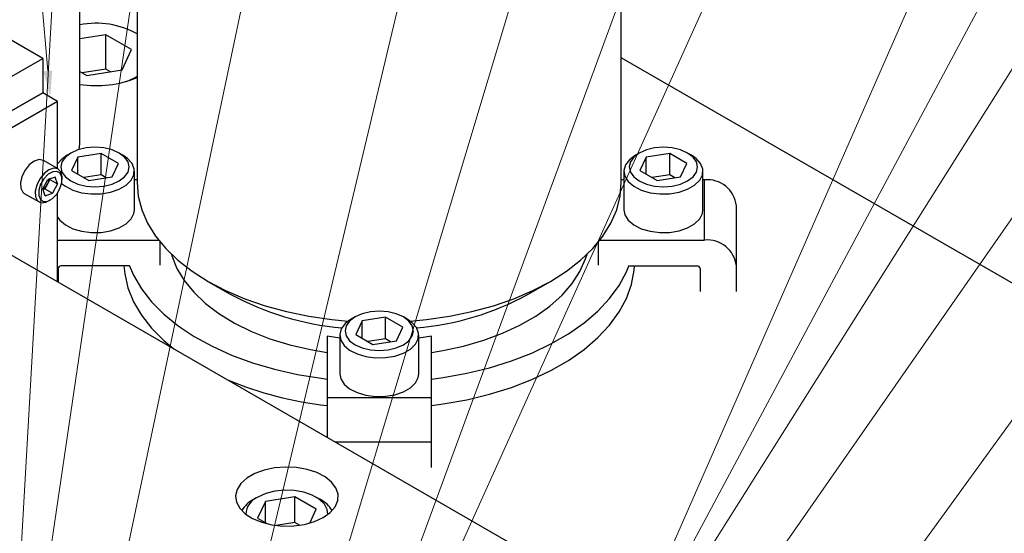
# Model space of a CAD drawing. Header units: inches. Extents: x 1802 to 2468, y -208 to -72.
# Tile 392 of 595: x 2126.56 to 2132.41, y -106.02 to -102.97. Entities that reach past the tile are written whole.
import ezdxf

# ---------------------------------------------------------------- set-up
doc = ezdxf.new("R2010")
doc.units = ezdxf.units.IN
doc.header["$LTSCALE"] = 0.5
doc.header["$MEASUREMENT"] = 0
for name, color, linetype in [('DIE-M-S', 8, 'Continuous'), ('DIE-M-S3', 8, 'Continuous'), ('DSS-M-S', 53, 'Continuous'), ('SID-M-S', 105, 'Continuous'), ('SVD-M-S', 8, 'Continuous')]:
    doc.layers.add(name, color=color, linetype=linetype)

msp = doc.modelspace()

# ---------------------------------------------------------------- linework, layer by layer
at = {"layer": 'DIE-M-S', "linetype": 'Continuous', "lineweight": 25}
for p, q in [((2135.19939, -109.3874), (2124.94634, -103.46844)), ((2128.13775, -105.62969), (2128.07251, -105.63482)), ((2128.20338, -105.63277), (2128.13775, -105.62969)), ((2128.26633, -105.64393), (2128.20338, -105.63277)), ((2127.95523, -105.6684), (2127.90867, -105.69528)), ((2128.01071, -105.64793), (2127.95523, -105.6684)), ((2128.07251, -105.63482), (2128.01071, -105.64793)), ((2128.32364, -105.66264), (2128.26633, -105.64393)), ((2128.37266, -105.68802), (2128.32364, -105.66264)), ((2128.41107, -105.71889), (2128.37266, -105.68802)), ((2127.87321, -105.72731), (2127.8505, -105.76299)), ((2127.90867, -105.69528), (2127.87321, -105.72731)), ((2128.43709, -105.75381), (2128.41107, -105.71889)), ((2127.8505, -105.76299), (2127.84161, -105.80065)), ((2127.84161, -105.80065), (2127.84696, -105.83853)), ((2128.4495, -105.79114), (2128.43709, -105.75381)), ((2128.44771, -105.82914), (2128.4495, -105.79114)), ((2127.84696, -105.83853), (2127.86628, -105.87487)), ((2128.40257, -105.90008), (2128.43182, -105.86603)), ((2128.43182, -105.86603), (2128.44771, -105.82914)), ((2127.86628, -105.87487), (2127.89869, -105.90796)), ((2127.89869, -105.90796), (2127.94266, -105.93625)), ((2128.36131, -105.92971), (2128.40257, -105.90008)), ((2127.94266, -105.93625), (2127.99614, -105.95843)), ((2127.99614, -105.95843), (2128.05662, -105.97345)), ((2128.05662, -105.97345), (2128.12129, -105.98061)), ((2128.12129, -105.98061), (2128.18711, -105.97958)), ((2128.18711, -105.97958), (2128.25101, -105.97041)), ((2128.25101, -105.97041), (2128.30999, -105.95352)), ((2128.30999, -105.95352), (2128.36131, -105.92971))]:
    msp.add_line(p, q, dxfattribs=at)
at = {"layer": 'DIE-M-S3', "linetype": 'Continuous', "lineweight": 25}
for p, q in [((2126.91736, -103.69322), (2126.91736, -102.08463)), ((2126.91693, -103.70908), (2126.91736, -103.69322)), ((2126.91326, -103.74203), (2126.91693, -103.70908))]:
    msp.add_line(p, q, dxfattribs=at)
at = {"layer": 'DSS-M-S', "linetype": 'Continuous', "lineweight": 25}
for p, q in [((2127.25651, -101.97428), (2127.25651, -103.93929)), ((2130.13151, -103.93929), (2130.13151, -101.97428)), ((2134.46732, -105.69942), (2130.13151, -103.19641)), ((2126.86288, -103.76329), (2126.8306, -103.78757)), ((2126.86285, -103.7633), (2126.84075, -103.77606)), ((2126.90495, -103.74465), (2126.86288, -103.76329)), ((2126.95394, -103.73294), (2126.90495, -103.74465)), ((2127.00651, -103.72894), (2126.95394, -103.73294)), ((2127.05908, -103.73294), (2127.00651, -103.72894)), ((2127.10807, -103.74465), (2127.05908, -103.73294)), ((2127.15014, -103.76329), (2127.10807, -103.74465)), ((2127.18242, -103.78757), (2127.15014, -103.76329)), ((2127.17226, -103.77606), (2127.15016, -103.7633)), ((2130.23788, -103.76329), (2130.2056, -103.78757)), ((2130.23785, -103.7633), (2130.21575, -103.77606)), ((2130.27995, -103.74465), (2130.23788, -103.76329)), ((2130.32894, -103.73294), (2130.27995, -103.74465)), ((2130.38151, -103.72894), (2130.32894, -103.73294)), ((2130.43408, -103.73294), (2130.38151, -103.72894)), ((2130.48307, -103.74465), (2130.43408, -103.73294)), ((2130.52514, -103.76329), (2130.48307, -103.74465)), ((2130.55742, -103.78757), (2130.52514, -103.76329)), ((2130.54726, -103.77606), (2130.52516, -103.7633)), ((2126.80477, -103.80285), (2126.78482, -103.82781)), ((2126.8103, -103.81585), (2126.80338, -103.8462)), ((2126.84078, -103.77605), (2126.80477, -103.80285)), ((2126.8306, -103.78757), (2126.8103, -103.81585)), ((2126.90445, -103.78728), (2126.86709, -103.86777)), ((2127.04387, -103.76572), (2126.90445, -103.78728)), ((2126.90445, -103.88934), (2126.90445, -103.78728)), ((2127.14593, -103.82464), (2127.04387, -103.76572)), ((2127.04387, -103.8933), (2127.04387, -103.76572)), ((2127.20036, -103.79567), (2127.17226, -103.77606)), ((2127.20271, -103.81585), (2127.18242, -103.78757)), ((2127.22703, -103.82589), (2127.20036, -103.79567)), ((2127.20963, -103.8462), (2127.20271, -103.81585)), ((2130.17977, -103.80285), (2130.15644, -103.83397)), ((2130.1853, -103.81585), (2130.17838, -103.8462)), ((2130.21578, -103.77605), (2130.17977, -103.80285)), ((2130.2056, -103.78757), (2130.1853, -103.81585)), ((2130.27945, -103.78728), (2130.24209, -103.86777)), ((2130.41887, -103.76572), (2130.27945, -103.78728)), ((2130.27945, -103.88934), (2130.27945, -103.78728)), ((2130.52093, -103.82464), (2130.41887, -103.76572)), ((2130.41887, -103.8933), (2130.41887, -103.76572)), ((2130.57536, -103.79567), (2130.54726, -103.77606)), ((2130.57771, -103.81585), (2130.55742, -103.78757)), ((2130.60203, -103.82589), (2130.57536, -103.79567)), ((2130.58463, -103.8462), (2130.57771, -103.81585)), ((2126.80338, -103.8462), (2126.8103, -103.87655)), ((2126.8103, -103.87655), (2126.8306, -103.90483)), ((2126.86709, -103.86777), (2126.96915, -103.92669)), ((2127.10857, -103.90512), (2127.14593, -103.82464)), ((2127.18242, -103.90483), (2127.20271, -103.87655)), ((2127.20271, -103.87655), (2127.20963, -103.8462)), ((2127.23984, -103.85899), (2127.22703, -103.82589)), ((2127.238, -103.89289), (2127.23984, -103.85899)), ((2127.24088, -104.10137), (2127.24088, -103.87172)), ((2130.14713, -103.87172), (2130.14713, -104.10137)), ((2130.15644, -103.83397), (2130.14725, -103.86747)), ((2130.14725, -103.86747), (2130.15278, -103.90124)), ((2130.17838, -103.8462), (2130.1853, -103.87655)), ((2130.1853, -103.87655), (2130.2056, -103.90483)), ((2130.24209, -103.86777), (2130.34415, -103.92669)), ((2130.48357, -103.90512), (2130.52093, -103.82464)), ((2130.55742, -103.90483), (2130.57771, -103.87655)), ((2130.57771, -103.87655), (2130.58463, -103.8462)), ((2130.61484, -103.85899), (2130.60203, -103.82589)), ((2130.613, -103.89289), (2130.61484, -103.85899)), ((2130.61588, -104.10137), (2130.61588, -103.87172)), ((2126.8306, -103.90483), (2126.86288, -103.92912)), ((2126.86288, -103.92912), (2126.90495, -103.94776)), ((2127.04387, -103.8933), (2126.93933, -103.90947)), ((2126.96915, -103.92669), (2127.10857, -103.90512)), ((2127.07369, -103.91052), (2127.04387, -103.8933)), ((2127.10807, -103.94776), (2127.15014, -103.92912)), ((2127.15014, -103.92912), (2127.18242, -103.90483)), ((2127.1917, -103.95465), (2127.22161, -103.92546)), ((2127.22161, -103.92546), (2127.238, -103.89289)), ((2127.25651, -103.92241), (2127.24088, -103.92241)), ((2130.14713, -103.92241), (2130.13151, -103.92241)), ((2130.15278, -103.90124), (2130.17268, -103.93315)), ((2130.17268, -103.93315), (2130.2057, -103.9612)), ((2130.2056, -103.90483), (2130.23788, -103.92912)), ((2130.23788, -103.92912), (2130.27995, -103.94776)), ((2130.41887, -103.8933), (2130.31433, -103.90947)), ((2130.34415, -103.92669), (2130.48357, -103.90512)), ((2130.44869, -103.91052), (2130.41887, -103.8933)), ((2130.48307, -103.94776), (2130.52514, -103.92912)), ((2130.52514, -103.92912), (2130.55742, -103.90483)), ((2130.5667, -103.95465), (2130.59661, -103.92546)), ((2130.59661, -103.92546), (2130.613, -103.89289)), ((2130.62551, -103.92241), (2130.61588, -103.92241)), ((2130.62551, -104.28033), (2130.62551, -103.92241)), ((2126.80848, -103.94409), (2126.8307, -103.9612)), ((2126.8307, -103.9612), (2126.87477, -103.98363)), ((2126.87477, -103.98363), (2126.92712, -103.99902)), ((2126.90495, -103.94776), (2126.95394, -103.95947)), ((2126.95394, -103.95947), (2127.00651, -103.96347)), ((2127.00651, -103.96347), (2127.05908, -103.95947)), ((2127.04317, -104.00536), (2127.09959, -103.99589)), ((2127.05908, -103.95947), (2127.10807, -103.94776)), ((2127.09959, -103.99589), (2127.15016, -103.97863)), ((2127.15016, -103.97863), (2127.1917, -103.95465)), ((2127.25651, -103.93929), (2127.26343, -104.02063)), ((2130.12459, -104.02063), (2130.13151, -103.93929)), ((2130.2057, -103.9612), (2130.24977, -103.98363)), ((2130.24977, -103.98363), (2130.30212, -103.99902)), ((2130.27995, -103.94776), (2130.32894, -103.95947)), ((2130.32894, -103.95947), (2130.38151, -103.96347)), ((2130.38151, -103.96347), (2130.43408, -103.95947)), ((2130.41817, -104.00536), (2130.47459, -103.99589)), ((2130.43408, -103.95947), (2130.48307, -103.94776)), ((2130.47459, -103.99589), (2130.52516, -103.97863)), ((2130.52516, -103.97863), (2130.5667, -103.95465)), ((2126.92712, -103.99902), (2126.98445, -104.00642)), ((2126.98445, -104.00642), (2127.04317, -104.00536)), ((2127.26343, -104.02063), (2127.28413, -104.10119)), ((2130.10389, -104.10119), (2130.12459, -104.02063)), ((2130.30212, -103.99902), (2130.35945, -104.00642)), ((2130.35945, -104.00642), (2130.41817, -104.00536)), ((2127.238, -104.12254), (2127.24088, -104.10137)), ((2127.28413, -104.10119), (2127.31841, -104.18018)), ((2130.06961, -104.18018), (2130.10389, -104.10119)), ((2130.14713, -104.10137), (2130.15278, -104.13089)), ((2130.613, -104.12254), (2130.61588, -104.10137)), ((2130.81451, -104.43466), (2130.81451, -104.07674)), ((2126.78482, -104.14528), (2126.79768, -104.1628)), ((2126.79768, -104.1628), (2126.8307, -104.19085)), ((2127.1917, -104.1843), (2127.22161, -104.15511)), ((2127.22161, -104.15511), (2127.238, -104.12254)), ((2130.15278, -104.13089), (2130.17268, -104.1628)), ((2130.17268, -104.1628), (2130.2057, -104.19085)), ((2130.5667, -104.1843), (2130.59661, -104.15511)), ((2130.59661, -104.15511), (2130.613, -104.12254)), ((2126.8307, -104.19085), (2126.87477, -104.21328)), ((2126.87477, -104.21328), (2126.92712, -104.22868)), ((2126.92712, -104.22868), (2126.98445, -104.23607)), ((2127.04317, -104.23501), (2127.09959, -104.22555)), ((2127.09959, -104.22555), (2127.15016, -104.20828)), ((2127.15016, -104.20828), (2127.1917, -104.1843)), ((2127.31841, -104.18018), (2127.36593, -104.25686)), ((2130.02209, -104.25686), (2130.06961, -104.18018)), ((2130.2057, -104.19085), (2130.24977, -104.21328)), ((2130.24977, -104.21328), (2130.30212, -104.22868)), ((2130.30212, -104.22868), (2130.35945, -104.23607)), ((2130.41817, -104.23501), (2130.47459, -104.22555)), ((2130.47459, -104.22555), (2130.52516, -104.20828)), ((2130.52516, -104.20828), (2130.5667, -104.1843)), ((2126.78482, -104.28033), (2127.38351, -104.28033)), ((2126.98445, -104.23607), (2127.04317, -104.23501)), ((2127.36593, -104.25686), (2127.42625, -104.33048)), ((2129.96177, -104.33048), (2130.02209, -104.25686)), ((2130.0045, -104.28033), (2130.62551, -104.28033)), ((2130.35945, -104.23607), (2130.41817, -104.23501)), ((2127.39322, -104.42894), (2127.39322, -104.2925)), ((2127.42625, -104.33048), (2127.49877, -104.40033)), ((2129.88925, -104.40033), (2129.96177, -104.33048)), ((2129.9948, -104.2925), (2129.9948, -104.42894)), ((2127.45996, -104.36489), (2127.46268, -104.37424)), ((2127.46268, -104.37424), (2127.49253, -104.44909)), ((2127.49877, -104.40033), (2127.58281, -104.46574)), ((2129.80521, -104.46574), (2129.88925, -104.40033)), ((2129.88588, -104.46748), (2129.91917, -104.39312)), ((2129.91917, -104.39312), (2129.92806, -104.36489)), ((2126.78851, -104.44895), (2126.78851, -104.5319)), ((2127.20953, -104.43466), (2126.80601, -104.43466)), ((2127.17823, -104.43466), (2127.18293, -104.48153)), ((2127.20953, -104.42894), (2127.23569, -104.49016)), ((2127.49253, -104.44909), (2127.536, -104.52169)), ((2130.16195, -104.46975), (2130.17849, -104.42894)), ((2130.17849, -104.43466), (2130.58201, -104.43466)), ((2130.19184, -104.54453), (2130.20774, -104.46043)), ((2130.20774, -104.46043), (2130.20978, -104.43466)), ((2130.59951, -104.44895), (2130.59951, -104.58653)), ((2130.81451, -104.58653), (2130.81451, -104.43466)), ((2127.18293, -104.48153), (2127.20235, -104.56538)), ((2127.23569, -104.49016), (2127.28266, -104.57029)), ((2127.536, -104.52169), (2127.59259, -104.59121)), ((2127.58281, -104.46574), (2127.67754, -104.52608)), ((2129.71047, -104.52608), (2129.80521, -104.46574)), ((2129.83908, -104.53939), (2129.88588, -104.46748)), ((2130.11835, -104.55051), (2130.16195, -104.46975)), ((2127.20235, -104.56538), (2127.23569, -104.64775)), ((2127.28266, -104.57029), (2127.3428, -104.64743)), ((2127.67738, -104.52599), (2127.80998, -104.60256)), ((2127.67754, -104.52608), (2127.78207, -104.58077)), ((2127.78207, -104.58077), (2127.89538, -104.62929)), ((2129.49264, -104.62929), (2129.60595, -104.58077)), ((2129.57804, -104.60256), (2129.71064, -104.52599)), ((2129.60595, -104.58077), (2129.71047, -104.52608)), ((2129.7793, -104.60801), (2129.83908, -104.53939)), ((2130.06146, -104.62847), (2130.11835, -104.55051)), ((2130.16195, -104.62734), (2130.19184, -104.54453)), ((2127.59259, -104.59121), (2127.66166, -104.65686)), ((2127.89538, -104.62929), (2128.01638, -104.67115)), ((2129.37164, -104.67115), (2129.49264, -104.62929)), ((2129.70723, -104.67258), (2129.7793, -104.60801)), ((2129.9918, -104.70289), (2130.06146, -104.62847)), ((2130.11835, -104.7081), (2130.16195, -104.62734)), ((2127.23569, -104.64775), (2127.28266, -104.72788)), ((2127.3428, -104.64743), (2127.41555, -104.72086)), ((2127.66166, -104.65686), (2127.74242, -104.7179)), ((2128.01638, -104.67115), (2128.1439, -104.70597)), ((2129.24412, -104.70597), (2129.37164, -104.67115)), ((2129.62368, -104.73236), (2129.70723, -104.67258)), ((2127.28266, -104.72788), (2127.3428, -104.80502)), ((2127.41555, -104.72086), (2127.50024, -104.78989)), ((2127.74242, -104.7179), (2127.83397, -104.77364)), ((2128.1439, -104.70597), (2128.27672, -104.73341)), ((2128.27672, -104.73341), (2128.41357, -104.7532)), ((2128.41357, -104.7532), (2128.50973, -104.76229)), ((2128.52828, -104.75022), (2128.49227, -104.77702)), ((2128.55038, -104.73746), (2128.5181, -104.76175)), ((2128.55035, -104.73747), (2128.52825, -104.75024)), ((2128.59245, -104.71883), (2128.55038, -104.73746)), ((2128.73137, -104.73989), (2128.59195, -104.76146)), ((2128.64144, -104.70711), (2128.59245, -104.71883)), ((2128.69401, -104.70312), (2128.64144, -104.70711)), ((2128.74658, -104.70711), (2128.69401, -104.70312)), ((2128.83343, -104.79881), (2128.73137, -104.73989)), ((2128.73137, -104.86748), (2128.73137, -104.73989)), ((2128.79557, -104.71883), (2128.74658, -104.70711)), ((2128.83764, -104.73746), (2128.79557, -104.71883)), ((2128.86992, -104.76175), (2128.83764, -104.73746)), ((2128.85976, -104.75024), (2128.83766, -104.73747)), ((2128.88786, -104.76984), (2128.85976, -104.75024)), ((2128.87829, -104.76229), (2128.97445, -104.7532)), ((2128.97445, -104.7532), (2129.11129, -104.73341)), ((2129.11129, -104.73341), (2129.24412, -104.70597)), ((2129.5296, -104.78667), (2129.62368, -104.73236)), ((2129.91002, -104.77308), (2129.9918, -104.70289)), ((2130.06146, -104.78606), (2130.11835, -104.7081)), ((2127.3428, -104.80502), (2127.41555, -104.87845)), ((2127.50024, -104.78989), (2127.59608, -104.85389)), ((2127.83397, -104.77364), (2127.93526, -104.82345)), ((2128.46894, -104.80815), (2128.45975, -104.84164)), ((2128.49227, -104.77702), (2128.46894, -104.80815)), ((2128.4978, -104.79003), (2128.49088, -104.82038)), ((2128.5181, -104.76175), (2128.4978, -104.79003)), ((2128.59195, -104.76146), (2128.55459, -104.84194)), ((2128.59195, -104.86351), (2128.59195, -104.76146)), ((2128.79607, -104.8793), (2128.83343, -104.79881)), ((2128.89021, -104.79003), (2128.86992, -104.76175)), ((2128.91453, -104.80006), (2128.88786, -104.76984)), ((2128.89713, -104.82038), (2128.89021, -104.79003)), ((2128.92734, -104.83316), (2128.91453, -104.80006)), ((2129.42604, -104.8349), (2129.5296, -104.78667)), ((2129.81689, -104.83839), (2129.91002, -104.77308)), ((2129.9918, -104.86048), (2130.06146, -104.78606)), ((2127.59608, -104.85389), (2127.70217, -104.91224)), ((2127.93526, -104.82345), (2128.04515, -104.86676)), ((2128.04515, -104.86676), (2128.16239, -104.90308)), ((2128.45963, -104.86426), (2128.38401, -104.8523)), ((2128.38401, -104.8523), (2128.38401, -105.2164)), ((2128.45963, -104.84589), (2128.45963, -105.07555)), ((2128.45975, -104.84164), (2128.46528, -104.87541)), ((2128.49088, -104.82038), (2128.4978, -104.85073)), ((2128.4978, -104.85073), (2128.5181, -104.87901)), ((2128.55459, -104.84194), (2128.65665, -104.90086)), ((2128.73137, -104.86748), (2128.62683, -104.88365)), ((2128.76119, -104.88469), (2128.73137, -104.86748)), ((2128.86992, -104.87901), (2128.89021, -104.85073)), ((2128.89021, -104.85073), (2128.89713, -104.82038)), ((2128.90911, -104.89963), (2128.9255, -104.86706)), ((2128.9255, -104.86706), (2128.92734, -104.83316)), ((2128.92838, -105.07555), (2128.92838, -104.84589)), ((2129.00401, -104.8523), (2128.92838, -104.86426)), ((2129.00401, -105.2164), (2129.00401, -104.8523)), ((2129.3142, -104.87651), (2129.42604, -104.8349)), ((2129.71328, -104.89821), (2129.81689, -104.83839)), ((2129.91002, -104.93068), (2129.9918, -104.86048)), ((2127.41555, -104.87845), (2127.47429, -104.92779)), ((2127.70217, -104.91224), (2127.81752, -104.96441)), ((2128.16239, -104.90308), (2128.28565, -104.932)), ((2128.28565, -104.932), (2128.38401, -104.94905)), ((2128.46528, -104.87541), (2128.48518, -104.90732)), ((2128.48518, -104.90732), (2128.5182, -104.93537)), ((2128.5181, -104.87901), (2128.55038, -104.90329)), ((2128.55038, -104.90329), (2128.59245, -104.92193)), ((2128.59245, -104.92193), (2128.64144, -104.93364)), ((2128.65665, -104.90086), (2128.79607, -104.8793)), ((2128.74658, -104.93364), (2128.79557, -104.92193)), ((2128.79557, -104.92193), (2128.83764, -104.90329)), ((2128.83764, -104.90329), (2128.86992, -104.87901)), ((2128.83766, -104.9528), (2128.8792, -104.92882)), ((2128.8792, -104.92882), (2128.90911, -104.89963)), ((2129.07077, -104.93803), (2129.19533, -104.91102)), ((2129.19533, -104.91102), (2129.3142, -104.87651)), ((2129.60014, -104.95197), (2129.71328, -104.89821)), ((2129.81689, -104.99599), (2129.91002, -104.93068)), ((2127.81752, -104.96441), (2127.94105, -105.00991)), ((2128.5182, -104.93537), (2128.56227, -104.9578)), ((2128.56227, -104.9578), (2128.61462, -104.9732)), ((2128.61462, -104.9732), (2128.67195, -104.98059)), ((2128.64144, -104.93364), (2128.69401, -104.93764)), ((2128.67195, -104.98059), (2128.73067, -104.97953)), ((2128.69401, -104.93764), (2128.74658, -104.93364)), ((2128.73067, -104.97953), (2128.78709, -104.97007)), ((2128.78709, -104.97007), (2128.83766, -104.9528)), ((2129.00401, -104.94905), (2129.07077, -104.93803)), ((2129.47855, -104.99918), (2129.60014, -104.95197)), ((2127.94105, -105.00991), (2128.07162, -105.04831)), ((2128.07162, -105.04831), (2128.20799, -105.07926)), ((2129.21459, -105.07224), (2129.34963, -105.0394)), ((2129.34963, -105.0394), (2129.47855, -104.99918)), ((2129.71328, -105.0558), (2129.81689, -104.99599)), ((2128.20799, -105.07926), (2128.3489, -105.10247)), ((2128.3489, -105.10247), (2128.38401, -105.10695)), ((2128.45963, -105.07555), (2128.46528, -105.10506)), ((2128.46528, -105.10506), (2128.48518, -105.13697)), ((2128.90911, -105.12928), (2128.9255, -105.09671)), ((2128.9255, -105.09671), (2128.92838, -105.07555)), ((2129.00401, -105.10695), (2129.07469, -105.09741)), ((2129.07469, -105.09741), (2129.21459, -105.07224)), ((2129.60014, -105.10957), (2129.71328, -105.0558)), ((2128.48518, -105.13697), (2128.5182, -105.16502)), ((2128.5182, -105.16502), (2128.56227, -105.18745)), ((2128.83766, -105.18246), (2128.8792, -105.15847)), ((2128.8792, -105.15847), (2128.90911, -105.12928)), ((2129.34963, -105.19699), (2129.47855, -105.15678)), ((2129.47855, -105.15678), (2129.60014, -105.10957)), ((2128.38401, -105.2164), (2128.38401, -105.45296)), ((2128.38401, -105.2164), (2129.00401, -105.2164)), ((2128.56227, -105.18745), (2128.61462, -105.20285)), ((2128.61462, -105.20285), (2128.67195, -105.21025)), ((2128.67195, -105.21025), (2128.73067, -105.20918)), ((2128.73067, -105.20918), (2128.78709, -105.19972)), ((2128.78709, -105.19972), (2128.83766, -105.18246)), ((2129.00401, -105.47984), (2129.00401, -105.2164)), ((2129.21459, -105.22983), (2129.34963, -105.19699)), ((2129.00401, -105.26455), (2129.07469, -105.255)), ((2129.07469, -105.255), (2129.21459, -105.22983)), ((2128.43056, -105.47984), (2129.00401, -105.47984)), ((2129.00401, -105.63171), (2129.00401, -105.47984))]:
    msp.add_line(p, q, dxfattribs=at)
for centre, radius, start, end in [((2127.01543, -102.73267), 0.63004, 261.044538, 292.496809), ((2130.64125, -104.09602), 0.17432, 6.35134, 95.182578), ((2130.64125, -104.45394), 0.17432, 6.35134, 95.182578), ((2126.80455, -104.45073), 0.01614, 84.817422, 173.64866), ((2130.58347, -104.45073), 0.01614, 6.35134, 95.182578), ((2128.62472, -103.10108), 1.70829, 241.514792, 264.870903), ((2128.77575, -103.14232), 1.66612, 274.829202, 298.785103), ((2128.62774, -103.10228), 2.17596, 247.43826, 263.568795)]:
    msp.add_arc(centre, radius, start, end, dxfattribs=at)
at = {"layer": 'SID-M-S', "linetype": 'Continuous', "lineweight": 0}
for p, q in [((2126.72684, -103.27533), (2126.05793, -95.73719)), ((2126.47679, -107.9369), (2128.26703, -95.73588)), ((2126.51804, -107.00321), (2127.15693, -95.73765)), ((2126.95847, -107.25549), (2129.3872, -95.73373)), ((2127.57387, -109.2175), (2131.61701, -95.72968)), ((2127.65474, -107.7394), (2130.5052, -95.73264)), ((2127.8942, -108.92297), (2132.7379, -95.72592)), ((2128.00015, -108.71307), (2133.85241, -95.72061)), ((2129.01184, -109.34758), (2134.97718, -95.72145)), ((2129.53278, -107.99166), (2136.09551, -95.71473)), ((2129.58272, -108.27252), (2138.3263, -95.70274)), ((2129.59153, -107.80784), (2137.20634, -95.70774)), ((2130.0836, -108.61483), (2139.45066, -95.70049))]:
    msp.add_line(p, q, dxfattribs=at)
msp.add_solid([(2126.75274, -103.27303), (2126.74063, -103.43072), (2126.75274, -103.27303), (2126.70094, -103.27763)], dxfattribs=at)
at = {"layer": 'SVD-M-S', "linetype": 'Continuous', "lineweight": 25}
for p, q in [((2127.07067, -103.0602), (2126.91736, -103.08392)), ((2127.22376, -103.14858), (2127.07067, -103.0602)), ((2127.07067, -103.26434), (2127.07067, -103.0602)), ((2127.25651, -103.05523), (2127.24448, -103.04829)), ((2126.69643, -103.20107), (2126.50891, -103.09282)), ((2127.16772, -103.26931), (2127.22376, -103.14858)), ((2125.58981, -103.83991), (2126.69643, -103.20107)), ((2126.69643, -103.20107), (2126.69643, -103.40521)), ((2126.91736, -103.27785), (2126.95859, -103.30166)), ((2127.07067, -103.26434), (2126.93129, -103.2859)), ((2126.95859, -103.30166), (2127.16772, -103.26931)), ((2127.09797, -103.2801), (2127.07067, -103.26434)), ((2127.19423, -103.3373), (2127.24444, -103.3136)), ((2127.24444, -103.3136), (2127.25651, -103.30624)), ((2125.76662, -103.94198), (2126.69643, -103.40521)), ((2126.69643, -103.40521), (2125.76662, -103.94198)), ((2126.41359, -103.56849), (2126.69643, -103.40521)), ((2126.78482, -103.45623), (2126.69643, -103.40521)), ((2126.78482, -103.45623), (2125.85501, -103.993)), ((2126.78482, -103.85648), (2126.78482, -103.45623)), ((2126.64549, -103.81187), (2126.61649, -103.83397)), ((2126.6742, -103.8024), (2126.64549, -103.81187)), ((2126.69876, -103.80682), (2126.6742, -103.8024)), ((2126.69989, -103.80745), (2126.69876, -103.80682)), ((2126.78758, -103.85807), (2126.69989, -103.80745)), ((2126.59113, -103.8657), (2126.57283, -103.90278)), ((2126.61649, -103.83397), (2126.59113, -103.8657)), ((2126.73317, -103.86249), (2126.70418, -103.88458)), ((2126.75564, -103.87414), (2126.72833, -103.88945)), ((2126.76188, -103.85301), (2126.73317, -103.86249)), ((2126.78072, -103.87216), (2126.75564, -103.87414)), ((2126.78644, -103.85744), (2126.76188, -103.85301)), ((2126.79975, -103.8838), (2126.78072, -103.87216)), ((2126.80351, -103.87517), (2126.78644, -103.85744)), ((2126.81081, -103.9038), (2126.80351, -103.87517)), ((2126.57283, -103.90278), (2126.56406, -103.9402)), ((2126.67881, -103.91632), (2126.66051, -103.9534)), ((2126.70418, -103.88458), (2126.67881, -103.91632)), ((2126.70294, -103.91574), (2126.68335, -103.94903)), ((2126.69747, -103.97601), (2126.72729, -103.92065)), ((2126.72833, -103.88945), (2126.70294, -103.91574)), ((2126.73924, -103.92117), (2126.72432, -103.94884)), ((2126.77081, -103.9063), (2126.72729, -103.92065)), ((2126.73924, -103.92117), (2126.7379, -103.91716)), ((2126.73924, -103.92117), (2126.78449, -103.94729)), ((2126.78449, -103.94729), (2126.77081, -103.9063)), ((2126.79861, -103.97427), (2126.80943, -103.93906)), ((2126.80983, -103.90729), (2126.79975, -103.8838)), ((2126.80943, -103.93906), (2126.80983, -103.90729)), ((2126.81098, -103.90981), (2126.81081, -103.9038)), ((2126.81098, -103.92124), (2126.81098, -103.90981)), ((2126.56406, -103.9402), (2126.566, -103.97292)), ((2126.566, -103.97292), (2126.5784, -103.9965)), ((2126.5784, -103.9965), (2126.5869, -104.00318)), ((2126.66051, -103.9534), (2126.65174, -103.99082)), ((2126.65174, -103.99082), (2126.65368, -104.02353)), ((2126.67253, -103.98424), (2126.67213, -104.016)), ((2126.68335, -103.94903), (2126.67253, -103.98424)), ((2126.71115, -104.017), (2126.69747, -103.97601)), ((2126.69881, -103.98002), (2126.70941, -103.97652)), ((2126.72432, -103.94884), (2126.70941, -103.97652)), ((2126.70941, -103.97652), (2126.75467, -104.00264)), ((2126.78449, -103.94729), (2126.75467, -104.00264)), ((2126.77902, -104.00755), (2126.79861, -103.97427)), ((2126.5869, -104.00318), (2126.67458, -104.0538)), ((2126.65368, -104.02353), (2126.66608, -104.04712)), ((2126.66608, -104.04712), (2126.68725, -104.05839)), ((2126.67213, -104.016), (2126.68221, -104.0395)), ((2126.68221, -104.0395), (2126.70124, -104.05114)), ((2126.68725, -104.05839), (2126.71435, -104.05582)), ((2126.70124, -104.05114), (2126.72632, -104.04916)), ((2126.71115, -104.017), (2126.75467, -104.00264)), ((2126.71435, -104.05582), (2126.73109, -104.0482)), ((2126.71435, -104.05582), (2126.71435, -104.05582)), ((2126.72632, -104.04916), (2126.75363, -104.03385)), ((2126.73109, -104.0482), (2126.74099, -104.04248)), ((2126.75363, -104.03385), (2126.77902, -104.00755)), ((2126.78482, -104.52977), (2126.78482, -103.99936)), ((2127.97362, -105.80799), (2127.94709, -105.82331)), ((2128.0199, -105.78706), (2127.97364, -105.80798)), ((2128.19262, -105.80703), (2128.01863, -105.83395)), ((2128.07348, -105.77313), (2128.0199, -105.78706)), ((2128.13128, -105.76702), (2128.07348, -105.77313)), ((2128.18994, -105.76907), (2128.13128, -105.76702)), ((2128.24604, -105.77916), (2128.18994, -105.76907)), ((2128.32, -105.88056), (2128.19262, -105.80703)), ((2128.19262, -105.96013), (2128.19262, -105.80703)), ((2128.29633, -105.79671), (2128.24604, -105.77916)), ((2128.33788, -105.8207), (2128.29633, -105.79671)), ((2128.34491, -105.82331), (2128.31839, -105.80799)), ((2128.01863, -105.83395), (2127.97201, -105.93439)), ((2128.01863, -105.96131), (2128.01863, -105.83395)), ((2128.36828, -105.84973), (2128.33788, -105.8207)), ((2128.38576, -105.88211), (2128.36828, -105.84973)), ((2128.28186, -105.96273), (2128.32, -105.88056)), ((2128.38968, -105.91082), (2128.38576, -105.88211)), ((2127.97201, -105.93439), (2128.0302, -105.96799)), ((2128.19262, -105.96013), (2128.08192, -105.97726)), ((2128.21998, -105.97593), (2128.19262, -105.96013))]:
    msp.add_line(p, q, dxfattribs=at)
for centre, radius, start, end in [((2127.01542, -103.48035), 0.48838, 60.419924, 101.58352), ((2126.65402, -103.90968), 0.08047, 330.882001, 353.756685), ((2126.65176, -103.91127), 0.08172, 304.706746, 332.628987), ((2128.01927, -105.91577), 0.11705, 112.940273, 177.573718), ((2128.02488, -105.9745), 0.17003, 117.213396, 149.755516), ((2128.26713, -105.97449), 0.17001, 30.244075, 62.776546)]:
    msp.add_arc(centre, radius, start, end, dxfattribs=at)

doc.saveas('drawing.dxf')
